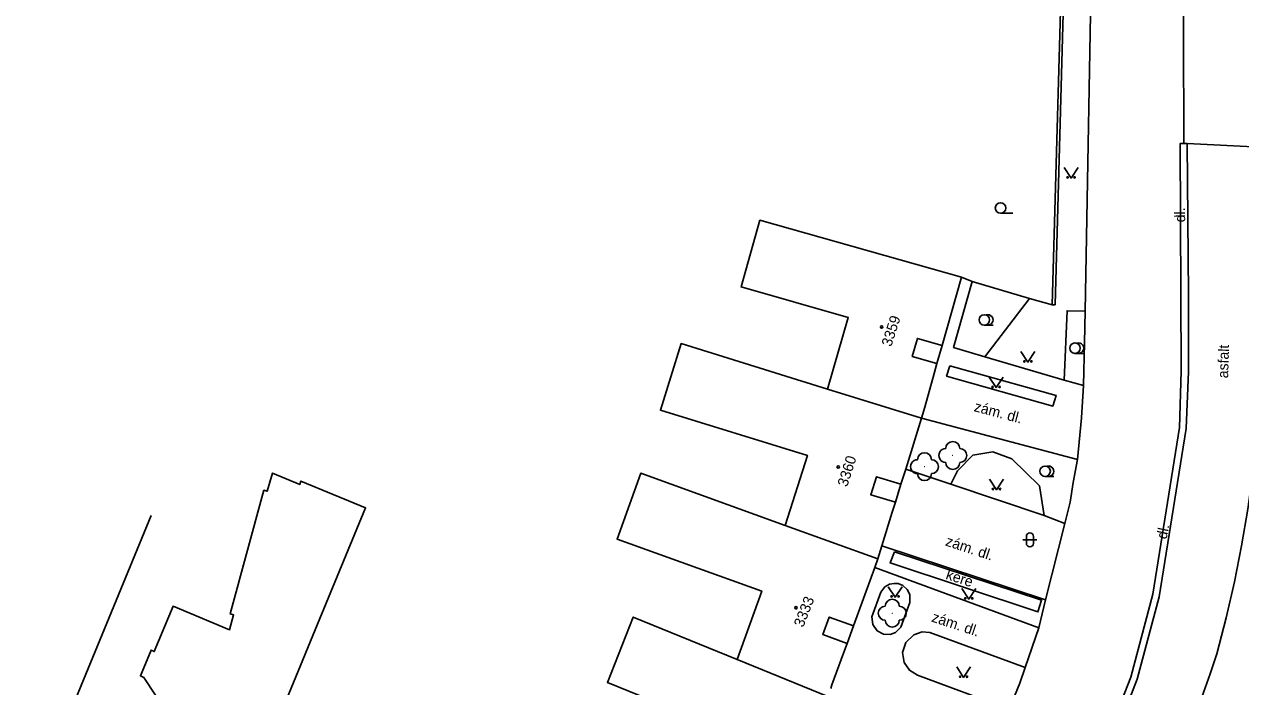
# Model space of a CAD drawing. Extents: x -584400 to -581602, y -1210894 to -1208793.
# Drawn here: x -583146.9 to -583059.9, y -1210474.3 to -1210426.9 of the extents above; entities that cross this region are included whole.
import ezdxf

# ---------------------------------------------------------------- set-up
doc = ezdxf.new("R2010")
doc.units = 0
for name, color, linetype in [('BUDOVY_MĚŘ', 7, 'Continuous'), ('BUDOVY_NEMĚŘ', 7, 'Continuous'), ('POMOC_POPIS', 7, 'Continuous'), ('ROZHRANÍ_PLOCH', 7, 'Continuous'), ('ZELEŇ', 7, 'Continuous'), ('ZN_BUDOV', 7, 'Continuous'), ('ZN_DOPLŇKOVÉ', 7, 'Continuous'), ('ZN_KULTUR', 7, 'Continuous'), ('Č_POPIS_EVID', 7, 'Continuous'), ('Č_POPIS_ORIENT', 7, 'Continuous')]:
    doc.layers.add(name, color=color, linetype=linetype)

msp = doc.modelspace()

# ---------------------------------------------------------------- linework, layer by layer
at = {"layer": 'BUDOVY_MĚŘ'}
for points in [[(-583079.85, -1210444.96), (-583081.23, -1210449.83)], [(-583081.6, -1210451.13), (-583083.37, -1210450.63), (-583083, -1210449.33), (-583081.23, -1210449.83)], [(-583081.23, -1210449.83), (-583081.6, -1210451.13)], [(-583081.6, -1210451.13), (-583081.8, -1210451.85)], [(-583082.48, -1210454.26), (-583082.7, -1210455.03)], [(-583082.7, -1210455.03), (-583083.84, -1210458.68)], [(-583084.58, -1210461.06), (-583086.34, -1210460.52), (-583085.94, -1210459.23), (-583084.18, -1210459.77)], [(-583083.84, -1210458.68), (-583084.18, -1210459.77)], [(-583084.18, -1210459.77), (-583084.58, -1210461.06)], [(-583084.58, -1210461.06), (-583084.8, -1210461.76)], [(-583085.55, -1210464.18), (-583085.83, -1210465.1)], [(-583085.83, -1210465.1), (-583086.06, -1210465.72)], [(-583086.06, -1210465.72), (-583087.58, -1210469.9)], [(-583088.04, -1210471.16), (-583089.77, -1210470.53), (-583089.31, -1210469.27), (-583087.58, -1210469.9)], [(-583087.58, -1210469.9), (-583088.04, -1210471.16)], [(-583088.04, -1210471.16), (-583088.29, -1210471.85)], [(-583089.12, -1210474.13), (-583089.21, -1210474.38)]]:
    msp.add_lwpolyline(points, dxfattribs=at)
at = {"layer": 'BUDOVY_NEMĚŘ'}
for points in [[(-583079.85, -1210444.96), (-583094.28, -1210440.87), (-583095.62, -1210445.65), (-583087.95, -1210447.83), (-583089.43, -1210452.97)], [(-583089.43, -1210452.97), (-583099.91, -1210449.7), (-583101.4, -1210454.47), (-583090.88, -1210457.7), (-583092.46, -1210462.71)], [(-583089.43, -1210452.97), (-583082.7, -1210455.03)], [(-583129.38, -1210478.12), (-583125.94, -1210469.79), (-583122.5, -1210461.46), (-583127.14, -1210459.54), (-583127.22, -1210459.78), (-583129.18, -1210458.97), (-583129.54, -1210460.27), (-583129.78, -1210460.2), (-583132.19, -1210469.05), (-583131.95, -1210469.12), (-583132.24, -1210470.18), (-583136.29, -1210468.5), (-583137.63, -1210471.74), (-583137.86, -1210471.64), (-583138.63, -1210473.49), (-583138.37, -1210473.59), (-583137.54, -1210474.86)], [(-583092.46, -1210462.71), (-583102.81, -1210458.98), (-583104.5, -1210463.71), (-583094.15, -1210467.42), (-583095.9, -1210472.31)], [(-583092.46, -1210462.71), (-583085.83, -1210465.1)], [(-583095.9, -1210472.31), (-583103.34, -1210469.27), (-583105.19, -1210473.95), (-583097.79, -1210476.96), (-583099.74, -1210481.72)], [(-583095.9, -1210472.31), (-583089.42, -1210474.95)]]:
    msp.add_lwpolyline(points, dxfattribs=at)
at = {"layer": 'ROZHRANÍ_PLOCH'}
for points in [[(-583063.98, -1210419.43), (-583070.48, -1210419.49), (-583070.99, -1210447.38)], [(-583063.98, -1210419.43), (-583063.92, -1210435.38)], [(-583075.66, -1210491.57), (-583076.15, -1210491.27), (-583074.3, -1210487.76), (-583069.73, -1210478.7), (-583067.72, -1210473.57), (-583066.15, -1210467.63), (-583064.25, -1210455.71), (-583064.11, -1210451.68), (-583064.15, -1210446.11), (-583064.19, -1210435.38), (-583063.92, -1210435.38)], [(-583075.66, -1210491.57), (-583073.79, -1210488.07), (-583069.28, -1210478.9), (-583067.26, -1210473.72), (-583065.69, -1210467.83), (-583063.76, -1210455.79), (-583063.6, -1210451.69), (-583063.6, -1210446.19), (-583063.7, -1210435.39)], [(-583063.92, -1210435.38), (-583063.7, -1210435.39)], [(-583063.7, -1210435.39), (-583058.46, -1210435.65)], [(-583070.24, -1210491.43), (-583068.85, -1210488.95), (-583067.54, -1210486.43), (-583066.29, -1210483.87), (-583065.12, -1210481.28), (-583064.02, -1210478.66), (-583063, -1210476.01), (-583062.05, -1210473.33), (-583061.57, -1210471.9), (-583060.9, -1210469.34), (-583060.31, -1210466.76), (-583059.79, -1210464.17), (-583059.35, -1210461.56), (-583058.99, -1210458.94), (-583058.71, -1210456.31), (-583058.51, -1210453.68), (-583058.4, -1210451.03), (-583058.36, -1210448.39), (-583058.4, -1210445.75), (-583058.48, -1210443.7)], [(-583078.18, -1210450.64), (-583080.41, -1210449.99), (-583079.07, -1210445.26)], [(-583079.07, -1210445.26), (-583079.85, -1210444.96)], [(-583074.97, -1210446.48), (-583079.07, -1210445.26)], [(-583073.35, -1210446.92), (-583074.97, -1210446.48)], [(-583070.99, -1210447.38), (-583071.04, -1210449.65), (-583071.11, -1210452.7)], [(-583080.68, -1210451.29), (-583073.07, -1210453.41), (-583073.31, -1210454.18), (-583080.91, -1210452.03), (-583080.68, -1210451.29)], [(-583072.5, -1210452.31), (-583078.18, -1210450.64)], [(-583071.11, -1210452.7), (-583072.5, -1210452.31)], [(-583071.11, -1210452.7), (-583071.26, -1210455.01), (-583071.54, -1210457.99)], [(-583071.54, -1210457.99), (-583082.7, -1210455.03)], [(-583071.54, -1210457.99), (-583071.85, -1210459.64), (-583072.07, -1210461.04), (-583072.44, -1210462.58)], [(-583080.61, -1210459.76), (-583083.84, -1210458.68)], [(-583073.92, -1210462), (-583080.61, -1210459.76)], [(-583072.44, -1210462.58), (-583073.92, -1210462)], [(-583072.44, -1210462.58), (-583073.83, -1210468.05)], [(-583073.83, -1210468.05), (-583085.55, -1210464.18)], [(-583074.3, -1210470.05), (-583086.06, -1210465.72)], [(-583085.63, -1210467.49), (-583085.33, -1210467.11), (-583084.99, -1210466.92), (-583084.66, -1210466.86), (-583084.37, -1210466.88), (-583084.05, -1210467.01), (-583083.74, -1210467.29), (-583083.55, -1210467.66), (-583083.54, -1210468.23)], [(-583086.27, -1210469.26), (-583085.63, -1210467.49)], [(-583084.18, -1210470), (-583083.54, -1210468.23)], [(-583074.3, -1210470.05), (-583073.83, -1210468.05)], [(-583084.18, -1210470), (-583084.58, -1210470.38), (-583084.94, -1210470.51), (-583085.43, -1210470.49), (-583085.89, -1210470.25), (-583086.2, -1210469.81), (-583086.27, -1210469.26)], [(-583082.99, -1210473.43), (-583083.57, -1210473.08), (-583083.95, -1210472.52), (-583084.06, -1210471.82), (-583083.83, -1210471.09), (-583083.26, -1210470.54), (-583082.67, -1210470.34), (-583082.12, -1210470.37)], [(-583075.28, -1210472.88), (-583082.12, -1210470.37)], [(-583075.28, -1210472.88), (-583074.3, -1210470.05)], [(-583076.44, -1210475.87), (-583075.66, -1210474.01), (-583075.28, -1210472.88)], [(-583076.44, -1210475.87), (-583082.99, -1210473.43)]]:
    msp.add_lwpolyline(points, dxfattribs=at)
at = {"layer": 'ZELEŇ'}
for points in [[(-583074.97, -1210446.48), (-583078.18, -1210450.64)], [(-583072.5, -1210452.31), (-583072.28, -1210447.35), (-583070.99, -1210447.38)], [(-583080.61, -1210459.76), (-583080.13, -1210458.8), (-583079.03, -1210457.68), (-583077.6, -1210457.46), (-583076.24, -1210457.96), (-583074.27, -1210459.89), (-583073.92, -1210462)], [(-583084.63, -1210464.6), (-583084.96, -1210465.4), (-583074.37, -1210468.91), (-583074.11, -1210468.06), (-583084.63, -1210464.6)]]:
    msp.add_lwpolyline(points, dxfattribs=at)
for centre in [(-583080.47, -1210457.71), (-583082.49, -1210458.51), (-583084.8, -1210469)]:
    msp.add_circle(centre, 0.0005, dxfattribs=at)
for centre, start, end in [((-583082.49, -1210458.01), 359.99998, 179.99998), ((-583080.97, -1210457.71), 89.99998, 269.99998), ((-583080.47, -1210457.21), 359.99998, 179.99998), ((-583079.97, -1210457.71), 269.99998, 89.99997), ((-583082.99, -1210458.51), 89.99998, 269.99998), ((-583081.99, -1210458.51), 269.99998, 89.99997), ((-583080.47, -1210458.21), 179.99998, 359.99997), ((-583082.49, -1210459.01), 179.99998, 359.99997), ((-583085.3, -1210469), 89.99999, 269.99999), ((-583084.8, -1210468.5), 0, 179.99999), ((-583084.3, -1210469), 270, 89.99999), ((-583084.8, -1210469.5), 179.99999, 359.99999)]:
    msp.add_arc(centre, 0.5, start, end, dxfattribs=at)
at = {"layer": 'ZN_BUDOV'}
for centre in [(-583085.56, -1210448.51), (-583088.67, -1210458.53), (-583091.7, -1210468.61)]:
    msp.add_circle(centre, 0.0875, dxfattribs=at)
at = {"layer": 'ZN_DOPLŇKOVÉ'}
for points in [[(-583073.35, -1210446.92), (-583072.57, -1210419.14), (-583072.33, -1210412.32), (-583063.93, -1210412.5), (-583063.59, -1210395.87), (-583063.54, -1210392.76), (-583063.47, -1210388.77), (-583063.44, -1210386.77)], [(-583072.37, -1210419.14), (-583073.15, -1210446.92), (-583073.35, -1210446.92)], [(-583082.48, -1210454.26), (-583081.8, -1210451.85)], [(-583085.55, -1210464.18), (-583084.8, -1210461.76)], [(-583137.85, -1210462.01), (-583147.93, -1210486.45)], [(-583089.12, -1210474.13), (-583088.29, -1210471.85)]]:
    msp.add_lwpolyline(points, dxfattribs=at)
at = {"layer": 'ZN_KULTUR'}
for p, q in [((-583077.05, -1210440.375), (-583076.175, -1210440.375)), ((-583078.21, -1210448.385), (-583077.585, -1210448.385)), ((-583071.72, -1210450.405), (-583071.095, -1210450.405)), ((-583073.86, -1210459.215), (-583073.235, -1210459.215)), ((-583075.2, -1210464), (-583075.2, -1210463.5)), ((-583074.7, -1210464), (-583074.7, -1210463.5)), ((-583075.45, -1210463.75), (-583074.45, -1210463.75))]:
    msp.add_line(p, q, dxfattribs=at)
for points in [[(-583072.5, -1210437.11), (-583072, -1210437.86), (-583071.5, -1210437.11)], [(-583075.59, -1210450.28), (-583075.09, -1210451.03), (-583074.59, -1210450.28)], [(-583077.87, -1210452.1), (-583077.37, -1210452.85), (-583076.87, -1210452.1)], [(-583077.84, -1210459.41), (-583077.34, -1210460.16), (-583076.84, -1210459.41)], [(-583085.1, -1210467.1), (-583084.6, -1210467.85), (-583084.1, -1210467.1)], [(-583079.82, -1210467.24), (-583079.32, -1210467.99), (-583078.82, -1210467.24)], [(-583080.19, -1210472.84), (-583079.69, -1210473.59), (-583079.19, -1210472.84)]]:
    msp.add_lwpolyline(points, dxfattribs=at)
for centre, radius in [((-583072.25, -1210437.81), 0.05), ((-583071.75, -1210437.81), 0.05), ((-583077.05, -1210440), 0.375), ((-583078.21, -1210448.01), 0.375), ((-583071.72, -1210450.03), 0.375), ((-583075.34, -1210450.98), 0.05), ((-583074.84, -1210450.98), 0.05), ((-583077.62, -1210452.8), 0.05), ((-583077.12, -1210452.8), 0.05), ((-583073.86, -1210458.84), 0.375), ((-583077.59, -1210460.11), 0.05), ((-583077.09, -1210460.11), 0.05), ((-583084.85, -1210467.8), 0.05), ((-583084.35, -1210467.8), 0.05), ((-583079.57, -1210467.94), 0.05), ((-583079.07, -1210467.94), 0.05), ((-583079.94, -1210473.54), 0.05), ((-583079.44, -1210473.54), 0.05)]:
    msp.add_circle(centre, radius, dxfattribs=at)
for centre, radius, start, end in [((-583077.96, -1210448.01), 0.375, 249.49437, 109.04743), ((-583071.47, -1210450.03), 0.375, 249.49437, 109.04743), ((-583073.61, -1210458.84), 0.375, 249.49437, 109.04743), ((-583074.95, -1210463.5), 0.25, 0, 179.99999), ((-583074.95, -1210464), 0.25, 179.99999, 359.99999)]:
    msp.add_arc(centre, radius, start, end, dxfattribs=at)

# ---------------------------------------------------------------- texts
at = {"layer": 'POMOC_POPIS'}
for s, rotation, p in [('dl.', 90.53048, (-583063.83, -1210441.02)), ('asfalt', 88.30168, (-583060.76, -1210452.19)), ('zám. dl.', 345.14531, (-583079, -1210454.53)), ('zám. dl.', 341.72652, (-583081.05, -1210464.14)), ('dl.', 77.98385, (-583065.17, -1210463.74)), ('zám. dl.', 341.72652, (-583082.04, -1210469.58))]:
    msp.add_text(s, height=0.75, rotation=rotation, dxfattribs=at).set_placement(p)
at = {"layer": 'ZELEŇ'}
msp.add_text('keře', height=0.75, rotation=341.79408, dxfattribs=at).set_placement((-583081.02, -1210466.53))
at = {"layer": 'Č_POPIS_EVID'}
for s, rotation, p in [('3359', 72.11482, (-583084.88, -1210449.97)), ('3360', 72.32733, (-583088.03, -1210460))]:
    msp.add_text(s, height=0.75, rotation=rotation, dxfattribs=at).set_placement(p)
at = {"layer": 'Č_POPIS_ORIENT'}
msp.add_text('3333', height=0.75, rotation=68.58998, dxfattribs=at).set_placement((-583091.18, -1210470.06))

doc.saveas('drawing.dxf')
